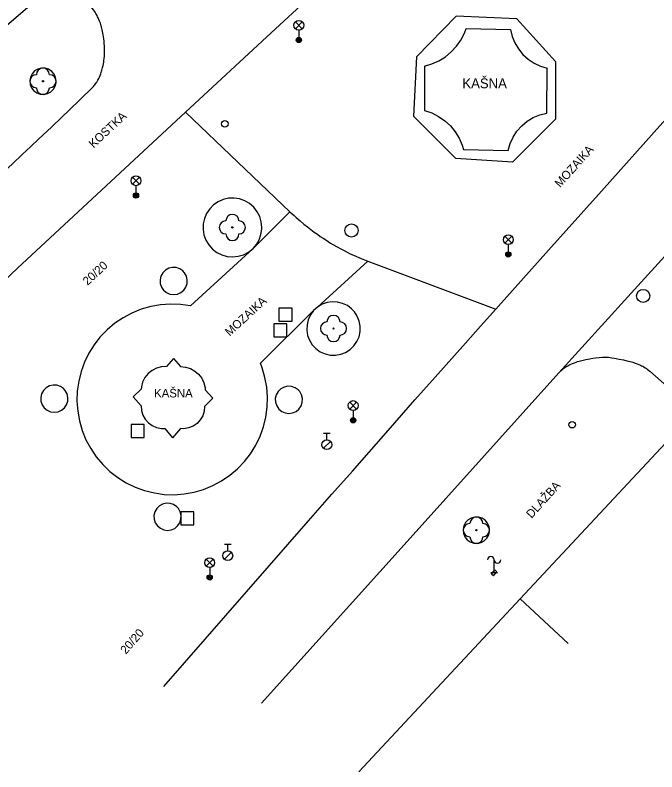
# Model space of a CAD drawing. Extents: x -538441 to -536770, y -1181008 to -1179809.
# Drawn here: x -537850 to -537800.9, y -1180957.9 to -1180900.1 of the extents above; entities that cross this region are included whole.
import ezdxf

# ---------------------------------------------------------------- set-up
doc = ezdxf.new("R2010")
doc.units = 0
for name, color, linetype in [('Vrstva 10', 7, 'Continuous'), ('Vrstva 11', 7, 'Continuous'), ('Vrstva 22', 7, 'Continuous'), ('Vrstva 24', 7, 'Continuous'), ('Vrstva 26', 7, 'Continuous'), ('Vrstva 27', 7, 'Continuous'), ('Vrstva 28', 7, 'Continuous'), ('Vrstva 33', 7, 'Continuous'), ('Vrstva 40', 7, 'Continuous'), ('Vrstva 41', 7, 'Continuous'), ('Vrstva 5', 7, 'Continuous')]:
    doc.layers.add(name, color=color, linetype=linetype)

msp = doc.modelspace()

# ---------------------------------------------------------------- linework, layer by layer
at = {"layer": 'Vrstva 10'}
for p, q in [((-537823.873, -1180895.418), (-537830.403, -1180901.472)), ((-537816.258, -1180900.185), (-537819.285, -1180903.292)), ((-537811.638, -1180900.398), (-537816.258, -1180900.185)), ((-537808.67, -1180903.66), (-537811.638, -1180900.398)), ((-537815.508, -1180901.142), (-537812.118, -1180901.206)), ((-537830.403, -1180901.472), (-537836.93, -1180907.53)), ((-537819.285, -1180903.292), (-537819.51, -1180907.84)), ((-537818.68, -1180904), (-537818.68, -1180907.39)), ((-537808.67, -1180903.66), (-537808.68, -1180908.07)), ((-537809.33, -1180907.59), (-537809.3, -1180904.17)), ((-537801.132, -1180909.045), (-537797.1, -1180904.54)), ((-537836.93, -1180907.53), (-537849.765, -1180919.445)), ((-537816.29, -1180911.06), (-537819.51, -1180907.84)), ((-537808.68, -1180908.07), (-537811.96, -1180911.33)), ((-537805.165, -1180913.55), (-537801.132, -1180909.045)), ((-537815.69, -1180910.37), (-537812.3, -1180910.44)), ((-537811.96, -1180911.33), (-537816.29, -1180911.06)), ((-537809.198, -1180918.055), (-537805.165, -1180913.55)), ((-537803.16, -1180921.635), (-537797.91, -1180915.84)), ((-537813.23, -1180922.56), (-537809.198, -1180918.055)), ((-537849.765, -1180919.445), (-537862.6, -1180931.36)), ((-537808.41, -1180927.43), (-537803.16, -1180921.635)), ((-537837.85, -1180926.35), (-537838.4, -1180926.95)), ((-537837.85, -1180926.35), (-537837.316, -1180926.964)), ((-537819.768, -1180940.055), (-537808.41, -1180927.43)), ((-537840.33, -1180928.68), (-537840.94, -1180929.28)), ((-537835.432, -1180928.745), (-537834.839, -1180929.361)), ((-537840.94, -1180929.28), (-537840.32, -1180929.95)), ((-537834.839, -1180929.361), (-537835.476, -1180930.014)), ((-537838.51, -1180931.68), (-537837.93, -1180932.4)), ((-537837.331, -1180931.696), (-537837.93, -1180932.4)), ((-537832.269, -1180944.167), (-537827.53, -1180938.747)), ((-537831.125, -1180952.68), (-537819.768, -1180940.055)), ((-537838.585, -1180951.395), (-537832.269, -1180944.167))]:
    msp.add_line(p, q, dxfattribs=at)
for points in [[(-537843.603, -1180900.329), (-537843.651, -1180900.229), (-537843.695, -1180900.144), (-537843.776, -1180899.998), (-537843.841, -1180899.891), (-537843.893, -1180899.813), (-537843.974, -1180899.7), (-537844.06, -1180899.59), (-537845.105, -1180898.32), (-537846.15, -1180897.05)], [(-537847.145, -1180908.636), (-537846.383, -1180907.909), (-537845.812, -1180907.362), (-537844.956, -1180906.534), (-537844.1, -1180905.7), (-537844.033, -1180905.631), (-537843.97, -1180905.562), (-537843.912, -1180905.493), (-537843.858, -1180905.425), (-537843.808, -1180905.356), (-537843.761, -1180905.289), (-537843.718, -1180905.222), (-537843.639, -1180905.089), (-537843.571, -1180904.96), (-537843.512, -1180904.837), (-537843.461, -1180904.719), (-537843.417, -1180904.606), (-537843.379, -1180904.499), (-537843.345, -1180904.398), (-537843.317, -1180904.302), (-537843.269, -1180904.121), (-537843.233, -1180903.961), (-537843.206, -1180903.821), (-537843.185, -1180903.698), (-537843.17, -1180903.591), (-537843.148, -1180903.404), (-537843.136, -1180903.266), (-537843.129, -1180903.162), (-537843.123, -1180903.01), (-537843.12, -1180902.86), (-537843.122, -1180902.654), (-537843.128, -1180902.458), (-537843.14, -1180902.271), (-537843.155, -1180902.093), (-537843.173, -1180901.926), (-537843.194, -1180901.768), (-537843.218, -1180901.621), (-537843.243, -1180901.482), (-537843.269, -1180901.353), (-537843.297, -1180901.232), (-537843.325, -1180901.119), (-537843.353, -1180901.014), (-537843.382, -1180900.916), (-537843.441, -1180900.734), (-537843.498, -1180900.578), (-537843.552, -1180900.444), (-537843.603, -1180900.329)], [(-537818.68, -1180904), (-537818.118, -1180903.838), (-537817.583, -1180903.601), (-537817.085, -1180903.294), (-537816.634, -1180902.921), (-537816.237, -1180902.491), (-537815.903, -1180902.01), (-537815.638, -1180901.488), (-537815.508, -1180901.142)], [(-537812.118, -1180901.206), (-537811.987, -1180901.731), (-537811.781, -1180902.232), (-537811.503, -1180902.697), (-537811.16, -1180903.116), (-537810.759, -1180903.48), (-537810.309, -1180903.781), (-537809.819, -1180904.013), (-537809.3, -1180904.17)], [(-537846.82, -1180905.16), (-537846.859, -1180904.879), (-537846.976, -1180904.621), (-537847.159, -1180904.404), (-537847.396, -1180904.248), (-537847.666, -1180904.163), (-537847.95, -1180904.157), (-537848.224, -1180904.23), (-537848.467, -1180904.376), (-537848.66, -1180904.584), (-537848.787, -1180904.837), (-537848.839, -1180905.116), (-537848.812, -1180905.398), (-537848.707, -1180905.662), (-537848.533, -1180905.886), (-537848.304, -1180906.052), (-537848.037, -1180906.149), (-537847.754, -1180906.168), (-537847.477, -1180906.107), (-537847.228, -1180905.971), (-537847.026, -1180905.772), (-537846.888, -1180905.525), (-537846.824, -1180905.248), (-537846.82, -1180905.16)], [(-537818.68, -1180907.39), (-537818.13, -1180907.579), (-537817.611, -1180907.842), (-537817.132, -1180908.173), (-537816.704, -1180908.567), (-537816.333, -1180909.015), (-537816.028, -1180909.511), (-537815.793, -1180910.043), (-537815.69, -1180910.37)], [(-537812.3, -1180910.44), (-537812.145, -1180909.919), (-537811.916, -1180909.427), (-537811.616, -1180908.973), (-537811.254, -1180908.568), (-537810.836, -1180908.221), (-537810.372, -1180907.939), (-537809.871, -1180907.728), (-537809.33, -1180907.59)], [(-537851.033, -1180912.273), (-537850.165, -1180911.47), (-537849.406, -1180910.764), (-537848.742, -1180910.143), (-537848.161, -1180909.597), (-537847.145, -1180908.636)], [(-537831.11, -1180916.33), (-537831.15, -1180915.909), (-537831.268, -1180915.502), (-537831.461, -1180915.125), (-537831.72, -1180914.791), (-537832.038, -1180914.511), (-537832.403, -1180914.297), (-537832.802, -1180914.154), (-537833.22, -1180914.089), (-537833.643, -1180914.103), (-537834.056, -1180914.197), (-537834.444, -1180914.367), (-537834.793, -1180914.606), (-537835.091, -1180914.907), (-537835.328, -1180915.258), (-537835.494, -1180915.647), (-537835.584, -1180916.061), (-537835.595, -1180916.484), (-537835.526, -1180916.902), (-537835.38, -1180917.299), (-537835.162, -1180917.662), (-537834.88, -1180917.978), (-537834.544, -1180918.235), (-537834.165, -1180918.424)], [(-537834.165, -1180918.424), (-537833.758, -1180918.539), (-537833.336, -1180918.575), (-537832.915, -1180918.532), (-537832.509, -1180918.41), (-537832.134, -1180918.214), (-537831.78, -1180917.93), (-537831.525, -1180917.631), (-537831.314, -1180917.264), (-537831.174, -1180916.865), (-537831.113, -1180916.446), (-537831.11, -1180916.33)], [(-537837.135, -1180919.654), (-537837.372, -1180919.49), (-537837.644, -1180919.397), (-537837.932, -1180919.383), (-537838.213, -1180919.448), (-537838.465, -1180919.587), (-537838.669, -1180919.79), (-537838.81, -1180920.041), (-537838.877, -1180920.321), (-537838.864, -1180920.609), (-537838.773, -1180920.882), (-537838.611, -1180921.12), (-537838.39, -1180921.304), (-537838.127, -1180921.421), (-537837.842, -1180921.461), (-537837.557, -1180921.422), (-537837.293, -1180921.306), (-537837.071, -1180921.123), (-537836.908, -1180920.885), (-537836.817, -1180920.612), (-537836.803, -1180920.325), (-537836.869, -1180920.044), (-537837.009, -1180919.793), (-537837.135, -1180919.654)], [(-537824.246, -1180922.545), (-537824.569, -1180922.302), (-537824.933, -1180922.128), (-537825.325, -1180922.028), (-537825.728, -1180922.008), (-537826.128, -1180922.067), (-537826.508, -1180922.203), (-537826.854, -1180922.412), (-537827.152, -1180922.685), (-537827.39, -1180923.01), (-537827.561, -1180923.377), (-537827.655, -1180923.769), (-537827.671, -1180924.173), (-537827.607, -1180924.572), (-537827.466, -1180924.95), (-537827.253, -1180925.294), (-537826.977, -1180925.588), (-537826.648, -1180925.823), (-537826.279, -1180925.989), (-537825.886, -1180926.078), (-537825.482, -1180926.089), (-537825.084, -1180926.02), (-537824.707, -1180925.874), (-537824.366, -1180925.657), (-537824.075, -1180925.377)], [(-537824.075, -1180925.377), (-537823.844, -1180925.046), (-537823.683, -1180924.675), (-537823.599, -1180924.28), (-537823.593, -1180923.877), (-537823.667, -1180923.479), (-537823.817, -1180923.105), (-537824.038, -1180922.767), (-537824.246, -1180922.545)], [(-537815.553, -1180925.162), (-537814.392, -1180923.86), (-537813.23, -1180922.56)], [(-537821.462, -1180931.836), (-537819.411, -1180929.511), (-537817.87, -1180927.77), (-537815.553, -1180925.162)], [(-537807.367, -1180926.721), (-537807.232, -1180926.667), (-537807.104, -1180926.621), (-537806.982, -1180926.581), (-537806.866, -1180926.546), (-537806.756, -1180926.516), (-537806.548, -1180926.464), (-537806.364, -1180926.424), (-537806.202, -1180926.392), (-537806.06, -1180926.367), (-537805.812, -1180926.328), (-537805.626, -1180926.303), (-537805.35, -1180926.269), (-537805.08, -1180926.24), (-537804.991, -1180926.233), (-537804.912, -1180926.229), (-537804.843, -1180926.228), (-537804.721, -1180926.232), (-537804.631, -1180926.239), (-537804.495, -1180926.256), (-537804.36, -1180926.28), (-537804.17, -1180926.319), (-537803.809, -1180926.39), (-537803.492, -1180926.455), (-537803.215, -1180926.516), (-537802.975, -1180926.575), (-537802.768, -1180926.634), (-537802.59, -1180926.69), (-537802.437, -1180926.744), (-537802.305, -1180926.796), (-537802.192, -1180926.845), (-537802.095, -1180926.891), (-537802.011, -1180926.933), (-537801.939, -1180926.972), (-537801.816, -1180927.045), (-537801.726, -1180927.103), (-537801.66, -1180927.149), (-537801.563, -1180927.222), (-537801.47, -1180927.3), (-537799.73, -1180928.825)], [(-537838.4, -1180926.95), (-537838.784, -1180926.974), (-537839.155, -1180927.077), (-537839.497, -1180927.254), (-537839.795, -1180927.498), (-537840.037, -1180927.798), (-537840.211, -1180928.142), (-537840.311, -1180928.514), (-537840.33, -1180928.68)], [(-537837.316, -1180926.964), (-537836.932, -1180926.998), (-537836.564, -1180927.111), (-537836.227, -1180927.297), (-537835.936, -1180927.549), (-537835.702, -1180927.855), (-537835.537, -1180928.203), (-537835.447, -1180928.578), (-537835.432, -1180928.745)], [(-537808.41, -1180927.43), (-537808.104, -1180927.145), (-537808.027, -1180927.086), (-537807.951, -1180927.033), (-537807.875, -1180926.983), (-537807.8, -1180926.937), (-537807.726, -1180926.894), (-537807.652, -1180926.854), (-537807.507, -1180926.783), (-537807.367, -1180926.721)], [(-537846.255, -1180928.644), (-537846.492, -1180928.48), (-537846.764, -1180928.387), (-537847.052, -1180928.373), (-537847.333, -1180928.438), (-537847.585, -1180928.577), (-537847.789, -1180928.78), (-537847.93, -1180929.031), (-537847.997, -1180929.311), (-537847.984, -1180929.599), (-537847.893, -1180929.872), (-537847.731, -1180930.11), (-537847.51, -1180930.294), (-537847.247, -1180930.411), (-537846.962, -1180930.451), (-537846.677, -1180930.412), (-537846.413, -1180930.296), (-537846.191, -1180930.113), (-537846.028, -1180929.875), (-537845.937, -1180929.602), (-537845.923, -1180929.315), (-537845.989, -1180929.034), (-537846.129, -1180928.783), (-537846.255, -1180928.644)], [(-537828.335, -1180928.734), (-537828.572, -1180928.57), (-537828.844, -1180928.477), (-537829.132, -1180928.463), (-537829.413, -1180928.528), (-537829.665, -1180928.667), (-537829.869, -1180928.87), (-537830.01, -1180929.121), (-537830.077, -1180929.401), (-537830.064, -1180929.689), (-537829.973, -1180929.962), (-537829.811, -1180930.2), (-537829.59, -1180930.384), (-537829.327, -1180930.501), (-537829.042, -1180930.541), (-537828.757, -1180930.502), (-537828.493, -1180930.386), (-537828.271, -1180930.203), (-537828.108, -1180929.965), (-537828.017, -1180929.692), (-537828.003, -1180929.405), (-537828.069, -1180929.124), (-537828.209, -1180928.873), (-537828.335, -1180928.734)], [(-537840.32, -1180929.95), (-537840.295, -1180930.314), (-537840.191, -1180930.664), (-537840.014, -1180930.983), (-537839.772, -1180931.255), (-537839.476, -1180931.469), (-537839.141, -1180931.613), (-537838.782, -1180931.681), (-537838.51, -1180931.68)], [(-537835.476, -1180930.014), (-537835.511, -1180930.377), (-537835.624, -1180930.724), (-537835.809, -1180931.038), (-537836.059, -1180931.305), (-537836.36, -1180931.51), (-537836.699, -1180931.646), (-537837.059, -1180931.704), (-537837.331, -1180931.696)], [(-537827.53, -1180938.747), (-537825.751, -1180936.716), (-537824.193, -1180934.94), (-537821.462, -1180931.836)], [(-537837.605, -1180937.664), (-537837.842, -1180937.5), (-537838.114, -1180937.407), (-537838.402, -1180937.393), (-537838.683, -1180937.458), (-537838.935, -1180937.597), (-537839.139, -1180937.8), (-537839.28, -1180938.051), (-537839.347, -1180938.331), (-537839.334, -1180938.619), (-537839.243, -1180938.892), (-537839.081, -1180939.13), (-537838.86, -1180939.314), (-537838.597, -1180939.431), (-537838.312, -1180939.471), (-537838.027, -1180939.432), (-537837.763, -1180939.316), (-537837.541, -1180939.133), (-537837.378, -1180938.895), (-537837.287, -1180938.622), (-537837.273, -1180938.335), (-537837.339, -1180938.054), (-537837.479, -1180937.803), (-537837.605, -1180937.664)], [(-537813.705, -1180939.458), (-537813.744, -1180939.177), (-537813.861, -1180938.919), (-537814.044, -1180938.702), (-537814.281, -1180938.546), (-537814.551, -1180938.461), (-537814.835, -1180938.455), (-537815.109, -1180938.528), (-537815.352, -1180938.674), (-537815.545, -1180938.882), (-537815.672, -1180939.135), (-537815.724, -1180939.414), (-537815.697, -1180939.696), (-537815.592, -1180939.96), (-537815.418, -1180940.184), (-537815.189, -1180940.35), (-537814.922, -1180940.447), (-537814.639, -1180940.466), (-537814.362, -1180940.405), (-537814.113, -1180940.269), (-537813.911, -1180940.07), (-537813.773, -1180939.823), (-537813.709, -1180939.546), (-537813.705, -1180939.458)]]:
    msp.add_lwpolyline(points, dxfattribs=at)
at = {"layer": 'Vrstva 11'}
for p, q in [((-537836.93, -1180907.53), (-537832.945, -1180911.33)), ((-537832.945, -1180911.33), (-537828.96, -1180915.13)), ((-537831.78, -1180917.93), (-537828.96, -1180915.13)), ((-537836.557, -1180922.32), (-537831.78, -1180917.93)), ((-537826.854, -1180922.412), (-537823, -1180918.91)), ((-537823, -1180918.91), (-537818.115, -1180920.735)), ((-537818.115, -1180920.735), (-537813.23, -1180922.56)), ((-537831.22, -1180926.69), (-537827.152, -1180922.685)), ((-537813.57, -1180942.808), (-537813.3, -1180942.498)), ((-537813.42, -1180942.94), (-537813.57, -1180942.808)), ((-537813.42, -1180942.94), (-537813.15, -1180942.63)), ((-537813.15, -1180942.63), (-537813.3, -1180942.498))]:
    msp.add_line(p, q, dxfattribs=at)
for points in [[(-537828.96, -1180915.13), (-537828.799, -1180915.281), (-537828.642, -1180915.426), (-537828.487, -1180915.565), (-537828.336, -1180915.698), (-537828.188, -1180915.825), (-537827.897, -1180916.068), (-537827.62, -1180916.29), (-537827.356, -1180916.494), (-537827.104, -1180916.68), (-537826.866, -1180916.852), (-537826.64, -1180917.009), (-537826.425, -1180917.153), (-537826.223, -1180917.285), (-537826.031, -1180917.406), (-537825.85, -1180917.518), (-537825.679, -1180917.621), (-537825.356, -1180917.808), (-537825.07, -1180917.966), (-537824.818, -1180918.1), (-537824.596, -1180918.213), (-537824.4, -1180918.31), (-537824.227, -1180918.392), (-537823.924, -1180918.531), (-537823.695, -1180918.632), (-537823.522, -1180918.704), (-537823.262, -1180918.81), (-537823, -1180918.91)], [(-537836.557, -1180922.32), (-537837.312, -1180922.213), (-537838.075, -1180922.187), (-537838.836, -1180922.24), (-537839.587, -1180922.372), (-537840.32, -1180922.582), (-537841.028, -1180922.868), (-537841.701, -1180923.226), (-537842.334, -1180923.653), (-537842.918, -1180924.144), (-537843.47, -1180924.72), (-537843.917, -1180925.294), (-537844.32, -1180925.942), (-537844.654, -1180926.628)], [(-537844.654, -1180926.628), (-537844.914, -1180927.345), (-537845.098, -1180928.085), (-537845.203, -1180928.841), (-537845.229, -1180929.603), (-537845.174, -1180930.364), (-537845.04, -1180931.115), (-537844.829, -1180931.848), (-537844.542, -1180932.555), (-537844.182, -1180933.228), (-537843.754, -1180933.859), (-537843.262, -1180934.443), (-537842.712, -1180934.971), (-537842.11, -1180935.439), (-537841.462, -1180935.842)], [(-537831.968, -1180933.614), (-537831.567, -1180932.965), (-537831.236, -1180932.278), (-537830.978, -1180931.56), (-537830.797, -1180930.819), (-537830.695, -1180930.063), (-537830.672, -1180929.301), (-537830.729, -1180928.54), (-537830.866, -1180927.789), (-537831.08, -1180927.057), (-537831.22, -1180926.69)], [(-537841.462, -1180935.842), (-537840.775, -1180936.174), (-537840.058, -1180936.433), (-537839.317, -1180936.616), (-537838.561, -1180936.719), (-537837.799, -1180936.744), (-537837.038, -1180936.688), (-537836.287, -1180936.553), (-537835.554, -1180936.34), (-537834.848, -1180936.051), (-537834.176, -1180935.69), (-537833.545, -1180935.261), (-537832.963, -1180934.768), (-537832.435, -1180934.217), (-537831.968, -1180933.614)]]:
    msp.add_lwpolyline(points, dxfattribs=at)
at = {"layer": 'Vrstva 22'}
for centre in [(-537847.83, -1180905.16), (-537833.355, -1180916.33), (-537825.63, -1180924.05), (-537814.715, -1180939.458)]:
    msp.add_circle(centre, 0.05, dxfattribs=at)
for centre, start, end in [((-537847.83, -1180904.66), 0, 180), ((-537848.33, -1180905.16), 90, 270), ((-537847.33, -1180905.16), 270, 90), ((-537847.83, -1180905.66), 180, 0), ((-537833.355, -1180915.83), 0, 180), ((-537833.855, -1180916.33), 90, 270), ((-537832.855, -1180916.33), 270, 90), ((-537833.355, -1180916.83), 180, 0), ((-537825.63, -1180923.55), 0, 180), ((-537826.13, -1180924.05), 90, 270), ((-537825.13, -1180924.05), 270, 90), ((-537825.63, -1180924.55), 180, 0), ((-537814.715, -1180938.958), 0, 180), ((-537815.215, -1180939.458), 90, 270), ((-537814.215, -1180939.458), 270, 90), ((-537814.715, -1180939.958), 180, 0)]:
    msp.add_arc(centre, 0.5, start, end, dxfattribs=at)
at = {"layer": 'Vrstva 24'}
for p, q in [((-537813.359, -1180942.718), (-537813.359, -1180941.718)), ((-537813.109, -1180942.718), (-537813.609, -1180942.718))]:
    msp.add_line(p, q, dxfattribs=at)
for centre, start, end in [((-537813.609, -1180941.718), 0, 180), ((-537813.109, -1180941.718), 180, 0)]:
    msp.add_arc(centre, 0.25, start, end, dxfattribs=at)
at = {"layer": 'Vrstva 26'}
for points in [[(-537829.8, -1180923.5), (-537828.8, -1180923.5), (-537828.8, -1180922.5), (-537829.8, -1180922.5)], [(-537830.19, -1180924.69), (-537829.19, -1180924.69), (-537829.19, -1180923.69), (-537830.19, -1180923.69)], [(-537841.09, -1180932.38), (-537840.09, -1180932.38), (-537840.09, -1180931.38), (-537841.09, -1180931.38)], [(-537837.29, -1180939.05), (-537836.29, -1180939.05), (-537836.29, -1180938.05), (-537837.29, -1180938.05)]]:
    msp.add_lwpolyline(points, close=True, dxfattribs=at)
at = {"layer": 'Vrstva 27'}
for centre in [(-537824.26, -1180916.56), (-537801.98, -1180921.56)]:
    msp.add_circle(centre, 0.5, dxfattribs=at)
at = {"layer": 'Vrstva 28'}
for p, q in [((-537826.39, -1180932.055), (-537825.89, -1180932.055)), ((-537826.14, -1180932.555), (-537826.14, -1180932.055)), ((-537826.398, -1180933.202), (-537825.868, -1180932.672)), ((-537833.96, -1180940.535), (-537833.46, -1180940.535)), ((-537833.71, -1180941.035), (-537833.71, -1180940.535)), ((-537833.968, -1180941.682), (-537833.438, -1180941.152))]:
    msp.add_line(p, q, dxfattribs=at)
for centre, radius in [((-537833.94, -1180908.42), 0.25), ((-537807.4, -1180931.4), 0.25), ((-537826.14, -1180932.93), 0.375), ((-537833.71, -1180941.41), 0.375)]:
    msp.add_circle(centre, radius, dxfattribs=at)
at = {"layer": 'Vrstva 33'}
for p, q in [((-537828.545, -1180901.15), (-537828.015, -1180900.62)), ((-537828.545, -1180900.62), (-537828.015, -1180901.15)), ((-537828.28, -1180901.26), (-537828.28, -1180902.01)), ((-537840.985, -1180913.03), (-537840.455, -1180912.5)), ((-537840.985, -1180912.5), (-537840.455, -1180913.03)), ((-537840.72, -1180913.14), (-537840.72, -1180913.89)), ((-537812.545, -1180917.53), (-537812.015, -1180917)), ((-537812.545, -1180917), (-537812.015, -1180917.53)), ((-537812.28, -1180917.64), (-537812.28, -1180918.39)), ((-537824.395, -1180930.2), (-537823.865, -1180929.67)), ((-537824.395, -1180929.67), (-537823.865, -1180930.2)), ((-537824.13, -1180930.31), (-537824.13, -1180931.06)), ((-537835.355, -1180942.21), (-537834.825, -1180941.68)), ((-537835.355, -1180941.68), (-537834.825, -1180942.21)), ((-537835.09, -1180942.32), (-537835.09, -1180943.07))]:
    msp.add_line(p, q, dxfattribs=at)
for centre, radius in [((-537828.28, -1180900.885), 0.375), ((-537828.28, -1180902.01), 0.2), ((-537828.28, -1180902.01), 0.145), ((-537828.28, -1180902.01), 0.0876), ((-537840.72, -1180912.765), 0.375), ((-537840.72, -1180913.89), 0.2), ((-537840.72, -1180913.89), 0.145), ((-537840.72, -1180913.89), 0.0876), ((-537812.28, -1180917.265), 0.375), ((-537812.28, -1180918.39), 0.2), ((-537812.28, -1180918.39), 0.145), ((-537812.28, -1180918.39), 0.0876), ((-537824.13, -1180929.935), 0.375), ((-537824.13, -1180931.06), 0.2), ((-537824.13, -1180931.06), 0.145), ((-537824.13, -1180931.06), 0.0876), ((-537835.09, -1180941.945), 0.375), ((-537835.09, -1180943.07), 0.2), ((-537835.09, -1180943.07), 0.145), ((-537835.09, -1180943.07), 0.0876)]:
    msp.add_circle(centre, radius, dxfattribs=at)
at = {"layer": 'Vrstva 5'}
for p, q in [((-537852.55, -1180902.55), (-537846.15, -1180897.05)), ((-537797.99, -1180930.35), (-537811.37, -1180944.7)), ((-537811.37, -1180944.7), (-537823.71, -1180957.92)), ((-537807.713, -1180948.11), (-537811.37, -1180944.7))]:
    msp.add_line(p, q, dxfattribs=at)

# ---------------------------------------------------------------- texts
at = {"layer": 'Vrstva 40'}
for s, rotation, p in [('KOSTKA', 42.87131, (-537843.968, -1180910.303)), ('MOZAIKA', 48.16775, (-537808.323, -1180913.325)), ('20/20', 42.87211, (-537844.419, -1180920.796)), ('MOZAIKA', 42.5826, (-537833.565, -1180924.675)), ('DLAŽBA', 48.02533, (-537810.501, -1180938.596)), ('20/20', 48.82319, (-537841.49, -1180948.976))]:
    msp.add_text(s, height=0.65, rotation=rotation, dxfattribs=at).set_placement(p)
msp.add_text('KAŠNA', height=0.65, dxfattribs=at).set_placement((-537839.335, -1180929.315))
at = {"layer": 'Vrstva 41'}
msp.add_text('KAŠNA', height=0.75, dxfattribs=at).set_placement((-537815.788, -1180905.693))

doc.saveas('drawing.dxf')
